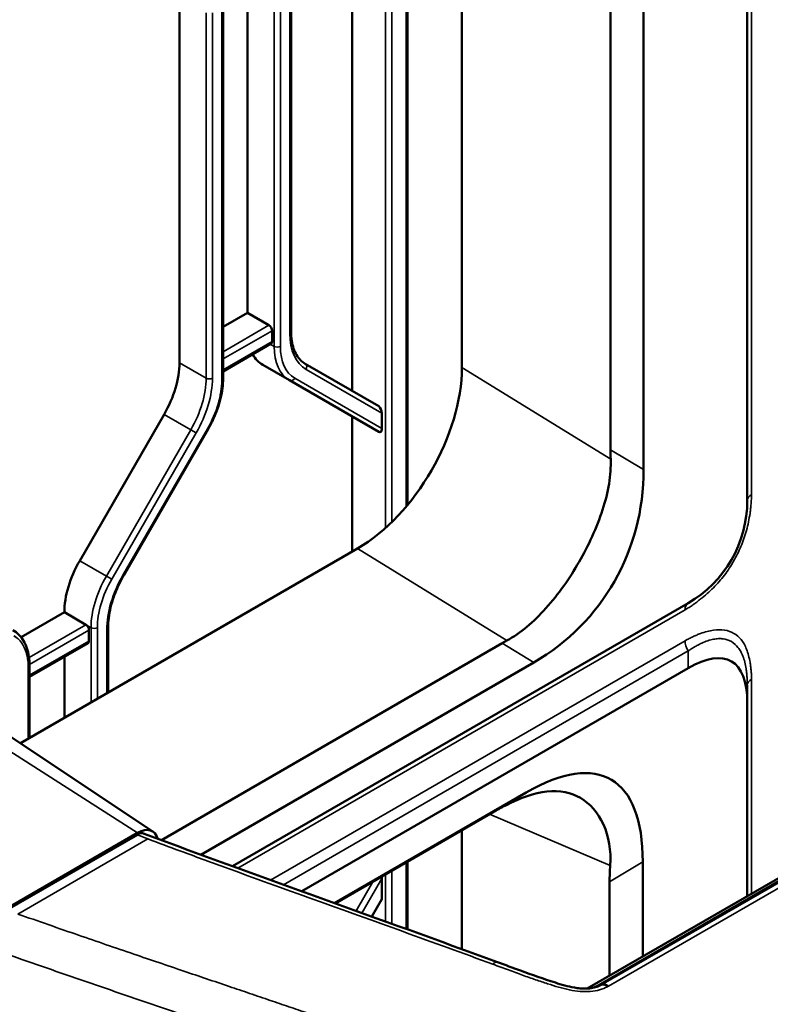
# Model space of a CAD drawing. Header units: millimetres. Extents: x 0 to 14369, y -869 to 2970.
# Tile 498 of 656: x 3675 to 3725, y 1262 to 1329. Entities that reach past the tile are written whole.
import ezdxf

# ---------------------------------------------------------------- set-up
doc = ezdxf.new("R2010")
doc.units = ezdxf.units.MM
doc.header["$LTSCALE"] = 10
doc.layers.add('Sichtbar (ISO)', color=7, linetype='Continuous', lineweight=50)
doc.layers.add('Sichtbar schmal (ISO)', color=7, linetype='Continuous', lineweight=35)

msp = doc.modelspace()

# ---------------------------------------------------------------- linework, layer by layer
at = {"layer": 'Sichtbar (ISO)'}
for p, q in [((3723.891, 1296.153), (3723.891, 1395.591)), ((3714.648, 1392.893), (3714.648, 1299.589)), ((3716.883, 1393.291), (3716.883, 1298.247)), ((3704.6, 1305.14), (3704.6, 1341.804)), ((3697.175, 1340.279), (3697.175, 1303.563)), ((3697.175, 1303.563), (3697.175, 1340.279)), ((3700.931, 1295.859), (3700.931, 1340.056)), ((3700.931, 1295.859), (3700.931, 1340.056)), ((3693.056, 1307.561), (3693.056, 1332.249)), ((3693.056, 1307.561), (3693.056, 1332.249)), ((3690.104, 1330.307), (3690.104, 1308.829)), ((3690.104, 1308.829), (3690.104, 1330.307)), ((3685.508, 1330.146), (3685.508, 1305.458)), ((3685.508, 1305.458), (3685.508, 1330.146)), ((3688.46, 1304.4), (3688.46, 1330.102)), ((3688.46, 1304.4), (3688.46, 1330.102)), ((3688.46, 1307.88), (3690.104, 1308.829)), ((3690.104, 1308.829), (3688.46, 1307.88)), ((3691.554, 1307.992), (3690.104, 1308.829)), ((3690.104, 1308.829), (3691.554, 1307.992)), ((3691.766, 1306.89), (3691.766, 1307.625)), ((3691.766, 1307.625), (3691.766, 1306.89)), ((3688.46, 1304.88), (3691.704, 1306.753)), ((3688.46, 1304.88), (3691.704, 1306.753)), ((3691.14, 1305.316), (3692.943, 1304.275)), ((3692.943, 1304.275), (3691.14, 1305.316)), ((3698.978, 1302.522), (3694.003, 1305.394)), ((3694.003, 1305.394), (3698.978, 1302.522)), ((3692.943, 1304.275), (3698.978, 1300.79)), ((3698.978, 1300.79), (3692.943, 1304.275)), ((3784.386, 1304.363), (3713.072, 1263.19)), ((3714.002, 1263.432), (3784.718, 1304.26)), ((3678.765, 1292.089), (3684.472, 1301.974)), ((3684.472, 1301.974), (3678.765, 1292.089)), ((3697.175, 1301.831), (3697.175, 1292.695)), ((3697.175, 1292.695), (3697.175, 1301.831)), ((3699.19, 1302.053), (3699.19, 1301.014)), ((3699.19, 1301.014), (3699.19, 1302.053)), ((3681.739, 1291.089), (3687.446, 1300.974)), ((3681.739, 1291.089), (3687.446, 1300.974)), ((3723.89, 1296.056), (3723.89, 1296.056)), ((3724.15, 1295.94), (3724.15, 1295.94)), ((3697.551, 1292.912), (3674.761, 1279.754)), ((3723.259, 1293.036), (3723.263, 1293.034)), ((3723.399, 1293.392), (3723.405, 1293.389)), ((3722.892, 1291.926), (3722.891, 1291.926)), ((3722.205, 1291.236), (3722.202, 1291.237)), ((3721.872, 1290.84), (3721.879, 1290.841)), ((3689.099, 1271.447), (3719.891, 1289.225)), ((3674.809, 1286.918), (3677.73, 1288.604)), ((3677.73, 1288.604), (3674.809, 1286.918)), ((3677.73, 1288.604), (3679.179, 1287.767)), ((3679.179, 1287.767), (3677.73, 1288.604)), ((3679.391, 1286.665), (3679.391, 1287.4)), ((3679.391, 1287.4), (3679.391, 1286.665)), ((3680.681, 1283.172), (3680.681, 1287.545)), ((3680.681, 1283.172), (3680.681, 1287.545)), ((3720.519, 1287.087), (3720.519, 1287.087)), ((3722.684, 1287.318), (3722.684, 1287.318)), ((3675.378, 1284.246), (3679.329, 1286.527)), ((3675.378, 1284.246), (3679.329, 1286.527)), ((3684.288, 1273.214), (3707.317, 1286.51)), ((3677.73, 1281.468), (3677.73, 1285.604)), ((3677.73, 1285.604), (3677.73, 1281.468)), ((3675.378, 1280.11), (3675.378, 1284.991)), ((3675.378, 1280.11), (3675.378, 1284.991)), ((3686.962, 1272.227), (3709.466, 1285.22)), ((3719.891, 1284.836), (3693.773, 1269.757)), ((3723.864, 1284.378), (3723.862, 1284.379)), ((3723.891, 1283.681), (3723.891, 1282.526)), ((3723.891, 1269.436), (3723.891, 1282.526)), ((3683.716, 1273.788), (3673.517, 1280.583)), ((3708.954, 1276.436), (3695.999, 1268.956)), ((3706.793, 1275.146), (3696.043, 1268.94)), ((3673.841, 1268.608), (3682.68, 1273.711)), ((3704.6, 1265.853), (3704.6, 1273.88)), ((3682.558, 1273.575), (3673.759, 1268.494)), ((3700.931, 1267.182), (3700.931, 1271.761)), ((3700.931, 1267.182), (3700.931, 1271.761)), ((3716.823, 1265.356), (3716.823, 1271.739)), ((3699.19, 1270.618), (3699.19, 1269.232)), ((3699.19, 1269.232), (3699.19, 1270.618)), ((3714.584, 1264.063), (3714.584, 1270.403)), ((3698.51, 1268.053), (3699.19, 1269.232)), ((3699.19, 1269.232), (3698.51, 1268.053)), ((3684.944, 1264.659), (3684.942, 1264.658)), ((3687.221, 1263.888), (3687.219, 1263.887)), ((3687.267, 1263.873), (3687.265, 1263.872)), ((3714.011, 1263.436), (3713.971, 1263.417)), ((3691.568, 1262.415), (3691.568, 1262.417)), ((3691.568, 1262.417), (3691.568, 1262.415))]:
    msp.add_line(p, q, dxfattribs=at)
for centre, radius, start, end in [((3715.891, 1296.153), 8, 300, 0), ((3721.75, 1287.447), 1, 351.39981, 351.40984), ((3721.75, 1287.447), 1, 317.00024, 317.06408)]:
    msp.add_arc(centre, radius, start, end, dxfattribs=at)
for centre, major_axis, ratio, start_param, end_param in [((3691.554, 1307.747), (0.15, -0.26), 0.57735, 0.785398, 2.356194), ((3691.554, 1307.747), (-0.15, 0.26), 0.57735, 3.926991, 5.497787), ((3691.554, 1307.013), (0.15, -0.26), 0.57735, 0, 0.785398), ((3691.554, 1307.013), (0.15, -0.26), 0.57735, 0, 0.785398), ((3693.64, 1309.646), (-2.5, -4.33), 0.57735, 5.947662, 6.283185), ((3693.64, 1309.646), (-2.5, -4.33), 0.57735, 5.947662, 6.283185), ((3681.972, 1303.417), (2.5, 4.33), 0.57735, 4.712389, 5.497787), ((3681.972, 1303.417), (-2.5, -4.33), 0.57735, 1.570796, 2.356194), ((3697.519, 1301.09), (4.983, 8.674), 0.579986, 3.926808, 5.493043), ((3698.978, 1302.176), (0.098, -0.364), 0.517638, 1.093138, 2.663934), ((3698.978, 1302.176), (-0.098, 0.364), 0.517638, 4.234731, 5.805527), ((3698.978, 1301.136), (-0.098, 0.364), 0.517638, 2.663934, 4.234731), ((3698.978, 1301.136), (0.098, -0.364), 0.517638, 5.805527, 7.376323), ((3731.463, 1280.773), (-14.594, 24.526), 0.340595, 0.519871, 0.558089), ((3699.975, 1299.674), (-13.721, 10.798), 0.914937, 2.790799, 3.765624), ((3681.265, 1290.645), (2.5, 4.33), 0.57735, 1.570796, 2.356194), ((3681.265, 1290.645), (-2.5, -4.33), 0.57735, 4.712389, 5.497787), ((3679.179, 1287.522), (0.15, -0.26), 0.57735, 0.785398, 2.356195), ((3679.179, 1287.522), (-0.15, 0.26), 0.57735, 3.926991, 5.497787), ((3679.179, 1286.787), (0.15, -0.26), 0.57735, 0, 0.785398), ((3679.179, 1286.787), (0.15, -0.26), 0.57735, 0, 0.785398), ((3732.037, 1280.428), (-28.401, 1.499), 0.352117, 5.763564, 5.78668), ((3715.891, 1273.289), (-6.928, -12), 0.333333, 2.617994, 3.665191), ((3700.823, 1252.953), (-13.837, -24.371), 0.329646, 2.615563, 3.653275), ((3733.058, 1272.189), (29.658, 1.172), 0.283442, 2.591256, 2.647214), ((3682.68, 1272.078), (1, 1.732), 0.57735, 5.77123, 7.068583), ((3682.658, 1273.401), (-0.1, 0.173), 0.57735, 6.281159, 6.283185), ((3682.68, 1272.078), (1, 1.732), 0.57735, 5.582161, 5.582247), ((3732.354, 1271.769), (16.782, 6.612), 0.883823, 2.738275, 2.806514), ((3698.978, 1270.74), (0.098, -0.364), 0.517638, 1.093138, 1.45582), ((3698.978, 1270.74), (-0.098, 0.364), 0.517638, 4.234731, 4.597413), ((3684.802, 1265.732), (0.349, 1.227), 0.502411, 2.411181, 2.413299)]:
    msp.add_ellipse(centre, major_axis=major_axis, ratio=ratio, start_param=start_param, end_param=end_param, dxfattribs=at)
for points, knots in [([(3693.056, 1307.561), (3693.056, 1307.348), (3693.07, 1307.145), (3693.127, 1306.764), (3693.169, 1306.587), (3693.278, 1306.263), (3693.345, 1306.115), (3693.5, 1305.854), (3693.588, 1305.739), (3693.782, 1305.543), (3693.888, 1305.461), (3694.003, 1305.394)], [3.1415927, 3.1415927, 3.1415927, 3.1415927, 3.2986723, 3.2986723, 3.4557519, 3.4557519, 3.6128316, 3.6128316, 3.7699112, 3.7699112, 3.9269908, 3.9269908, 3.9269908, 3.9269908]), ([(3693.056, 1307.561), (3693.056, 1307.348), (3693.07, 1307.145), (3693.127, 1306.764), (3693.169, 1306.587), (3693.278, 1306.263), (3693.345, 1306.115), (3693.5, 1305.854), (3693.588, 1305.739), (3693.782, 1305.543), (3693.888, 1305.461), (3694.003, 1305.394)], [3.1415927, 3.1415927, 3.1415927, 3.1415927, 3.2986723, 3.2986723, 3.4557519, 3.4557519, 3.6128316, 3.6128316, 3.7699112, 3.7699112, 3.9269908, 3.9269908, 3.9269908, 3.9269908]), ([(3688.46, 1304.4), (3688.46, 1304.185), (3688.445, 1303.964), (3688.388, 1303.512), (3688.345, 1303.282), (3688.232, 1302.817), (3688.163, 1302.583), (3687.998, 1302.115), (3687.903, 1301.882), (3687.691, 1301.422), (3687.574, 1301.195), (3687.446, 1300.974)], [0, 0, 0, 0, 0.1570796, 0.1570796, 0.3141593, 0.3141593, 0.4712389, 0.4712389, 0.6283185, 0.6283185, 0.7853982, 0.7853982, 0.7853982, 0.7853982]), ([(3688.46, 1304.4), (3688.46, 1304.185), (3688.445, 1303.964), (3688.388, 1303.512), (3688.345, 1303.282), (3688.232, 1302.817), (3688.163, 1302.583), (3687.998, 1302.115), (3687.903, 1301.882), (3687.691, 1301.422), (3687.574, 1301.195), (3687.446, 1300.974)], [0, 0, 0, 0, 0.1570796, 0.1570796, 0.3141593, 0.3141593, 0.4712389, 0.4712389, 0.6283185, 0.6283185, 0.7853982, 0.7853982, 0.7853982, 0.7853982]), ([(3707.647, 1286.695), (3708.55, 1287.187), (3709.452, 1287.95), (3711.122, 1289.813), (3711.893, 1290.917), (3713.151, 1293.096), (3713.722, 1294.316), (3714.498, 1296.716), (3714.699, 1297.898), (3714.66, 1298.945)], [4.745949, 4.745949, 4.745949, 4.745949, 5.118946, 5.118946, 5.496245, 5.496245, 5.873922, 5.873922, 6.251326, 6.251326, 6.251326, 6.251326]), ([(3681.739, 1291.089), (3681.605, 1290.857), (3681.481, 1290.618), (3681.258, 1290.135), (3681.159, 1289.891), (3680.987, 1289.402), (3680.915, 1289.158), (3680.798, 1288.678), (3680.754, 1288.441), (3680.696, 1287.981), (3680.681, 1287.758), (3680.681, 1287.545)], [2.3561945, 2.3561945, 2.3561945, 2.3561945, 2.5132741, 2.5132741, 2.6703538, 2.6703538, 2.8274334, 2.8274334, 2.984513, 2.984513, 3.1415927, 3.1415927, 3.1415927, 3.1415927]), ([(3681.739, 1291.089), (3681.605, 1290.857), (3681.481, 1290.618), (3681.258, 1290.135), (3681.159, 1289.891), (3680.987, 1289.402), (3680.915, 1289.158), (3680.798, 1288.678), (3680.754, 1288.441), (3680.696, 1287.981), (3680.681, 1287.758), (3680.681, 1287.545)], [2.3561945, 2.3561945, 2.3561945, 2.3561945, 2.5132741, 2.5132741, 2.6703538, 2.6703538, 2.8274334, 2.8274334, 2.984513, 2.984513, 3.1415927, 3.1415927, 3.1415927, 3.1415927]), ([(3674.255, 1287.402), (3674.401, 1287.318), (3674.536, 1287.213), (3674.777, 1286.969), (3674.883, 1286.83), (3675.065, 1286.524), (3675.14, 1286.357), (3675.26, 1286), (3675.304, 1285.81), (3675.364, 1285.413), (3675.378, 1285.205), (3675.378, 1284.991)], [5.4977871, 5.4977871, 5.4977871, 5.4977871, 5.6548668, 5.6548668, 5.8119464, 5.8119464, 5.969026, 5.969026, 6.1261057, 6.1261057, 6.2831853, 6.2831853, 6.2831853, 6.2831853]), ([(3674.255, 1287.402), (3674.401, 1287.318), (3674.536, 1287.213), (3674.777, 1286.969), (3674.883, 1286.83), (3675.065, 1286.524), (3675.14, 1286.357), (3675.26, 1286), (3675.304, 1285.81), (3675.364, 1285.413), (3675.378, 1285.205), (3675.378, 1284.991)], [5.4977871, 5.4977871, 5.4977871, 5.4977871, 5.6548668, 5.6548668, 5.8119464, 5.8119464, 5.969026, 5.969026, 6.1261057, 6.1261057, 6.2831853, 6.2831853, 6.2831853, 6.2831853]), ([(3714.626, 1271.509), (3714.698, 1272.487), (3714.532, 1273.47), (3713.805, 1275.078), (3713.246, 1275.698), (3711.99, 1276.432), (3711.211, 1276.597), (3709.494, 1276.415), (3708.553, 1276.071), (3707.605, 1275.587)], [4.899684, 4.899684, 4.899684, 4.899684, 5.273689, 5.273689, 5.652042, 5.652042, 6.029674, 6.029674, 6.407034, 6.407034, 6.407034, 6.407034]), ([(3682.559, 1273.575), (3682.641, 1273.622), (3682.727, 1273.656), (3682.903, 1273.69), (3682.996, 1273.688), (3683.091, 1273.659), (3683.102, 1273.656), (3683.112, 1273.652)], [0, 0, 0, 0, 0.03286302, 0.03286302, 0.06717982, 0.06717982, 0.07153102, 0.07153102, 0.07153102, 0.07153102]), ([(3707.007, 1264.973), (3707.522, 1264.783), (3708.037, 1264.592), (3709.329, 1264.119), (3710.115, 1263.845), (3711.333, 1263.46), (3711.754, 1263.331), (3712.33, 1263.232), (3712.461, 1263.214), (3712.647, 1263.197), (3712.702, 1263.193), (3712.781, 1263.19), (3712.806, 1263.189), (3712.879, 1263.187), (3712.927, 1263.187), (3713.061, 1263.189), (3713.148, 1263.193), (3713.371, 1263.216), (3713.506, 1263.241), (3713.746, 1263.312), (3713.852, 1263.36), (3713.97, 1263.417)], [0, 0, 0, 0, 0.1787319, 0.1787319, 0.4471027, 0.4471027, 0.5860067, 0.5860067, 0.6258663, 0.6258663, 0.6422742, 0.6422742, 0.6497686, 0.6497686, 0.6641177, 0.6641177, 0.690367, 0.690367, 0.7335407, 0.7335407, 0.7811817, 0.7811817, 0.7811817, 0.7811817]), ([(3713.766, 1263.325), (3713.764, 1263.325), (3713.726, 1263.325), (3713.688, 1263.331), (3713.645, 1263.339)], [0.643209, 0.643209, 0.643209, 0.643209, 0.6666667, 1, 1, 1, 1]), ([(3714.471, 1263.364), (3714.403, 1263.405), (3714.338, 1263.436), (3714.275, 1263.453), (3714.212, 1263.47), (3714.151, 1263.473), (3714.095, 1263.463), (3714.065, 1263.458), (3714.037, 1263.449), (3714.011, 1263.436)], [0, 0, 0, 0, 0.3333333, 0.3333333, 0.3333333, 0.6666667, 0.6666667, 0.6666667, 0.8434424, 0.8434424, 0.8434424, 0.8434424])]:
    msp.add_open_spline(points, degree=3, knots=knots, dxfattribs=at)
for points in [[(3722.005, 1286.83), (3722.004, 1286.829), (3722.003, 1286.829), (3722.003, 1286.829)], [(3683.113, 1273.652), (3683.113, 1273.652), (3683.112, 1273.652), (3683.112, 1273.652)], [(3683.113, 1273.651), (3691.074, 1270.677), (3699.041, 1267.899), (3707.007, 1264.973)]]:
    msp.add_open_spline(points, degree=3, dxfattribs=at)
at = {"layer": 'Sichtbar schmal (ISO)'}
for p, q in [((3724.184, 1296.561), (3724.184, 1395.687)), ((3699.438, 1339.603), (3699.438, 1294.298)), ((3699.438, 1294.298), (3699.438, 1339.603)), ((3699.862, 1294.696), (3699.862, 1339.659)), ((3699.862, 1339.659), (3699.862, 1294.696)), ((3700.843, 1340.014), (3700.843, 1295.754)), ((3700.843, 1295.754), (3700.843, 1340.014)), ((3691.907, 1332.266), (3691.907, 1306.563)), ((3691.907, 1306.563), (3691.907, 1332.266)), ((3692.332, 1306.563), (3692.332, 1332.266)), ((3692.332, 1332.266), (3692.332, 1306.563)), ((3692.968, 1332.126), (3692.968, 1307.438)), ((3692.968, 1307.438), (3692.968, 1332.126)), ((3688.372, 1329.98), (3688.372, 1304.277)), ((3688.372, 1304.277), (3688.372, 1329.98)), ((3687.311, 1329.105), (3687.311, 1304.417)), ((3687.311, 1304.417), (3687.311, 1329.105)), ((3687.735, 1304.417), (3687.735, 1329.105)), ((3687.735, 1329.105), (3687.735, 1304.417)), ((3691.554, 1307.992), (3688.46, 1306.206)), ((3688.46, 1306.206), (3691.554, 1307.992)), ((3688.46, 1305.716), (3691.766, 1307.625)), ((3691.766, 1307.625), (3688.46, 1305.716)), ((3691.766, 1306.89), (3688.46, 1304.981)), ((3688.46, 1304.981), (3691.766, 1306.89)), ((3691.907, 1306.563), (3691.642, 1306.717)), ((3691.642, 1306.717), (3691.907, 1306.563)), ((3687.311, 1304.417), (3685.508, 1305.458)), ((3685.508, 1305.458), (3687.311, 1304.417)), ((3699.19, 1302.053), (3694.066, 1305.012)), ((3694.066, 1305.012), (3699.19, 1302.053)), ((3714.66, 1298.945), (3704.6, 1305.14)), ((3693.305, 1304.412), (3699.19, 1301.014)), ((3699.19, 1301.014), (3693.305, 1304.412)), ((3713.645, 1263.339), (3784.32, 1304.143)), ((3785.275, 1304.201), (3714.505, 1263.342)), ((3684.472, 1301.974), (3686.276, 1300.933)), ((3686.276, 1300.933), (3684.472, 1301.974)), ((3686.276, 1300.933), (3680.568, 1291.048)), ((3680.568, 1291.048), (3686.276, 1300.933)), ((3681.691, 1291.117), (3687.398, 1301.002)), ((3687.398, 1301.002), (3681.691, 1291.117)), ((3686.638, 1300.723), (3686.276, 1300.933)), ((3686.276, 1300.933), (3686.638, 1300.723)), ((3687.446, 1300.974), (3687.398, 1301.002)), ((3687.398, 1301.002), (3687.446, 1300.974)), ((3686.638, 1300.723), (3680.931, 1290.838)), ((3680.931, 1290.838), (3686.638, 1300.723)), ((3716.883, 1298.247), (3714.648, 1299.589)), ((3723.805, 1294.95), (3723.805, 1294.983)), ((3697.551, 1292.912), (3707.647, 1286.695)), ((3680.568, 1291.048), (3678.765, 1292.089)), ((3678.765, 1292.089), (3680.568, 1291.048)), ((3680.568, 1291.048), (3680.931, 1290.838)), ((3680.931, 1290.838), (3680.568, 1291.048)), ((3681.691, 1291.117), (3681.739, 1291.089)), ((3681.739, 1291.089), (3681.691, 1291.117)), ((3689.458, 1271.316), (3719.684, 1288.767)), ((3679.179, 1287.767), (3675.342, 1285.552)), ((3675.342, 1285.552), (3679.179, 1287.767)), ((3679.179, 1287.767), (3679.533, 1287.563)), ((3679.533, 1287.563), (3679.179, 1287.767)), ((3675.377, 1285.082), (3679.391, 1287.4)), ((3679.391, 1287.4), (3675.377, 1285.082)), ((3679.533, 1287.563), (3679.533, 1282.509)), ((3679.533, 1282.509), (3679.533, 1287.563)), ((3679.957, 1282.754), (3679.957, 1287.563)), ((3679.957, 1287.563), (3679.957, 1282.754)), ((3680.594, 1287.423), (3680.594, 1283.121)), ((3680.594, 1283.121), (3680.594, 1287.423)), ((3679.391, 1286.665), (3675.378, 1284.348)), ((3675.378, 1284.348), (3679.391, 1286.665)), ((3719.684, 1286.687), (3691.671, 1270.514)), ((3707.317, 1286.51), (3709.466, 1285.22)), ((3692.541, 1270.2), (3719.891, 1285.991)), ((3719.891, 1285.991), (3719.891, 1284.836)), ((3723.88, 1286.009), (3723.881, 1286.009)), ((3675.29, 1284.868), (3675.29, 1280.06)), ((3675.29, 1280.06), (3675.29, 1284.868)), ((3724.184, 1269.606), (3724.184, 1284.089)), ((3682.68, 1273.711), (3672.073, 1280.477)), ((3706.793, 1275.146), (3708.954, 1276.436)), ((3706.476, 1274.963), (3714.626, 1271.509)), ((3682.665, 1273.561), (3673.865, 1268.48)), ((3674.59, 1268.225), (3683.374, 1273.296)), ((3700.843, 1271.711), (3700.843, 1267.213)), ((3700.843, 1267.213), (3700.843, 1271.711)), ((3714.584, 1270.403), (3716.823, 1271.739)), ((3699.862, 1267.567), (3699.862, 1271.145)), ((3699.862, 1271.145), (3699.862, 1267.567)), ((3698.586, 1270.408), (3697.447, 1268.435)), ((3697.447, 1268.435), (3698.586, 1270.408)), ((3699.19, 1270.618), (3697.847, 1268.292)), ((3697.847, 1268.292), (3699.19, 1270.618)), ((3699.438, 1270.9), (3699.438, 1267.72)), ((3699.438, 1267.72), (3699.438, 1270.9)), ((3684.675, 1264.748), (3684.674, 1264.751))]:
    msp.add_line(p, q, dxfattribs=at)
for centre, major_axis, ratio, start_param, end_param in [((3692.756, 1307.561), (0.3, 0), 0.57735, 5.497787, 6.283185), ((3692.756, 1307.561), (0.3, 0), 0.57735, 5.497787, 6.283185), ((3696.716, 1309.602), (-2.65, -4.59), 0.57735, 5.497787, 6.283185), ((3696.716, 1309.602), (-2.65, -4.59), 0.57735, 5.497787, 6.283185), ((3695.443, 1308.605), (-2.5, -4.33), 0.57735, 5.497787, 6.283185), ((3692.119, 1306.686), (-0.3, 0), 0.57735, 0.785398, 2.356194), ((3695.443, 1308.605), (-2.5, -4.33), 0.57735, 5.497787, 6.283185), ((3692.119, 1306.686), (0.3, 0), 0.57735, 3.926991, 5.497787), ((3695.655, 1308.482), (-2.35, -4.07), 0.57735, 5.497787, 6.283185), ((3695.655, 1308.482), (-2.35, -4.07), 0.57735, 5.497787, 6.283185), ((3693.853, 1305.134), (0.15, 0.26), 0.816497, 4.712389, 6.283185), ((3693.853, 1305.134), (0.15, 0.26), 0.816497, 4.712389, 6.283185), ((3683.776, 1302.376), (-2.5, -4.33), 0.57735, 1.570796, 2.356194), ((3683.776, 1302.376), (2.5, 4.33), 0.57735, 4.712389, 5.497787), ((3683.988, 1302.253), (-2.65, -4.59), 0.57735, 1.570796, 2.356194), ((3683.988, 1302.253), (2.65, 4.59), 0.57735, 4.712389, 5.497787), ((3687.523, 1304.54), (-0.3, 0), 0.57735, 0.785398, 2.356194), ((3687.523, 1304.54), (0.3, 0), 0.57735, 3.926991, 5.497787), ((3685.048, 1302.358), (2.35, 4.07), 0.57735, 4.712389, 5.497787), ((3685.048, 1302.358), (-2.35, -4.07), 0.57735, 1.570796, 2.356194), ((3688.16, 1304.4), (0.3, 0), 0.57735, 5.497787, 6.283185), ((3688.16, 1304.4), (0.3, 0), 0.57735, 5.497787, 6.283185), ((3693.093, 1304.534), (-0.15, -0.26), 0.816497, 0, 1.570796), ((3693.093, 1304.534), (-0.15, -0.26), 0.816497, 0, 1.570796), ((3724.891, 1296.153), (-1, 0), 0.57735, 5.497787, 6.283186), ((3683.068, 1289.604), (-2.5, -4.33), 0.57735, 4.712389, 5.497787), ((3683.068, 1289.604), (2.5, 4.33), 0.57735, 1.570796, 2.356194), ((3684.341, 1289.587), (2.65, 4.59), 0.57735, 1.570796, 2.356194), ((3684.341, 1289.587), (-2.65, -4.59), 0.57735, 4.712389, 5.497787), ((3683.281, 1289.482), (-2.35, -4.07), 0.57735, 4.712389, 5.497787), ((3683.281, 1289.482), (2.35, 4.07), 0.57735, 1.570796, 2.356194), ((3720.391, 1288.359), (-0.5, 0.866), 0.57735, 0, 0.785398), ((3671.967, 1282.95), (2.35, 4.07), 0.57735, 5.497787, 6.283185), ((3679.745, 1287.685), (0.3, 0), 0.57735, 3.926991, 5.497787), ((3679.745, 1287.685), (-0.3, 0), 0.57735, 0.785398, 2.356194), ((3680.381, 1287.545), (0.3, 0), 0.57735, 5.497787, 6.283185), ((3680.381, 1287.545), (0.3, 0), 0.57735, 5.497787, 6.283185), ((3720.391, 1286.279), (-0.5, 0.866), 0.57735, 0.785398, 1.570796), ((3675.078, 1284.991), (0.3, 0), 0.57735, 5.497787, 6.283185), ((3675.078, 1284.991), (0.3, 0), 0.57735, 5.497787, 6.283185), ((3724.891, 1283.681), (-1, 0), 0.57735, 5.497787, 6.283185), ((3682.658, 1273.401), (-0.1, 0.173), 0.57735, 5.453437, 6.281159), ((3714.468, 1262.529), (-0.467, 0.904), 0.554376, 5.479172, 5.528853)]:
    msp.add_ellipse(centre, major_axis=major_axis, ratio=ratio, start_param=start_param, end_param=end_param, dxfattribs=at)
for points, knots in [([(3719.684, 1288.767), (3719.707, 1288.781), (3719.753, 1288.81), (3719.845, 1288.867), (3720.003, 1288.968), (3720.222, 1289.116), (3720.476, 1289.298), (3720.801, 1289.546), (3721.184, 1289.866), (3721.751, 1290.399), (3722.37, 1291.103), (3722.985, 1292.043), (3723.486, 1293.047), (3723.796, 1293.943), (3723.979, 1294.705), (3724.066, 1295.201), (3724.119, 1295.608), (3724.15, 1295.92), (3724.168, 1296.184), (3724.177, 1296.372), (3724.181, 1296.48), (3724.183, 1296.534), (3724.184, 1296.561)], [0, 0, 0, 0, 0.007812, 0.015625, 0.03125, 0.0625, 0.09375, 0.125, 0.1875, 0.25, 0.375, 0.5, 0.625, 0.75, 0.8125, 0.875, 0.90625, 0.9375, 0.96875, 0.984375, 0.992188, 1, 1, 1, 1]), ([(3674.317, 1287.02), (3674.526, 1286.897), (3674.701, 1286.736), (3674.845, 1286.53), (3674.989, 1286.324), (3675.102, 1286.075), (3675.177, 1285.796), (3675.252, 1285.518), (3675.29, 1285.211), (3675.29, 1284.868)], [0, 0, 0, 0, 0.333333, 0.333333, 0.333333, 0.666667, 0.666667, 0.666667, 1, 1, 1, 1]), ([(3724.184, 1284.089), (3724.183, 1284.116), (3724.181, 1284.168), (3724.178, 1284.272), (3724.169, 1284.449), (3724.151, 1284.692), (3724.12, 1284.967), (3724.068, 1285.313), (3723.982, 1285.706), (3723.804, 1286.257), (3723.504, 1286.798), (3722.997, 1287.216), (3722.378, 1287.438), (3721.757, 1287.437), (3721.189, 1287.32), (3720.803, 1287.199), (3720.477, 1287.071), (3720.223, 1286.96), (3720.003, 1286.854), (3719.845, 1286.773), (3719.753, 1286.725), (3719.707, 1286.7), (3719.684, 1286.687)], [0, 0, 0, 0, 0.007812, 0.015625, 0.03125, 0.0625, 0.09375, 0.125, 0.1875, 0.25, 0.375, 0.5, 0.625, 0.75, 0.8125, 0.875, 0.90625, 0.9375, 0.96875, 0.984375, 0.992188, 1, 1, 1, 1]), ([(3723.891, 1283.681), (3723.891, 1283.707), (3723.891, 1283.76), (3723.89, 1283.839), (3723.886, 1283.993), (3723.873, 1284.274), (3723.848, 1284.543), (3723.818, 1284.796), (3723.729, 1285.259), (3723.609, 1285.633), (3723.447, 1285.976), (3723.268, 1286.257), (3722.84, 1286.672), (3722.277, 1286.828), (3721.956, 1286.835), (3721.597, 1286.793), (3721.235, 1286.696), (3720.82, 1286.525), (3720.603, 1286.416), (3720.375, 1286.293), (3720.143, 1286.154), (3720.018, 1286.074), (3719.954, 1286.033), (3719.912, 1286.004), (3719.891, 1285.991)], [0, 0, 0, 0, 0.022405, 0.044698, 0.075989, 0.119591, 0.162358, 0.204332, 0.262141, 0.318145, 0.372684, 0.426129, 0.500382, 0.574533, 0.627838, 0.68223, 0.738098, 0.795799, 0.837718, 0.880445, 0.924023, 0.955306, 0.977596, 1, 1, 1, 1]), ([(3683.112, 1273.652), (3683.091, 1273.66), (3683.05, 1273.67), (3682.987, 1273.674), (3682.906, 1273.667), (3682.799, 1273.636), (3682.709, 1273.59), (3682.665, 1273.561)], [0.5456947, 0.5456947, 0.5456947, 0.5456947, 0.625, 0.6875, 0.75, 0.875, 1, 1, 1, 1]), ([(3706.687, 1264.835), (3702.654, 1266.318), (3696.606, 1268.476), (3689.561, 1271.014), (3685.822, 1272.385), (3684.096, 1273.027), (3683.374, 1273.296)], [0, 0, 0, 0, 0.518313, 0.777469, 0.907047, 1, 1, 1, 1]), ([(3674.59, 1268.224), (3675.274, 1267.984), (3675.95, 1267.747), (3676.642, 1267.506), (3677.334, 1267.265), (3678.043, 1267.019), (3678.694, 1266.794), (3679.344, 1266.57), (3679.935, 1266.367), (3680.556, 1266.154), (3681.177, 1265.941), (3681.827, 1265.719), (3682.419, 1265.517), (3683.012, 1265.315), (3683.546, 1265.133), (3684.109, 1264.943), (3684.672, 1264.752), (3685.262, 1264.551), (3685.799, 1264.37), (3686.337, 1264.188), (3686.821, 1264.024), (3687.331, 1263.851), (3687.841, 1263.679), (3688.376, 1263.498), (3688.863, 1263.333), (3689.35, 1263.168), (3689.789, 1263.02), (3690.25, 1262.864), (3690.711, 1262.708), (3691.195, 1262.544), (3691.637, 1262.393), (3692.079, 1262.243), (3692.479, 1262.107), (3692.899, 1261.965), (3693.318, 1261.822), (3693.758, 1261.672), (3694.16, 1261.534), (3694.563, 1261.396), (3694.929, 1261.271), (3695.313, 1261.14), (3695.696, 1261.008), (3696.096, 1260.87), (3696.465, 1260.743), (3696.834, 1260.616), (3697.17, 1260.5), (3697.522, 1260.378), (3697.874, 1260.256), (3698.241, 1260.129), (3698.579, 1260.011), (3698.917, 1259.894), (3699.227, 1259.786), (3699.55, 1259.673), (3699.874, 1259.56), (3700.211, 1259.442), (3700.521, 1259.333), (3700.831, 1259.224), (3701.113, 1259.125), (3701.409, 1259.02), (3701.705, 1258.916), (3702.014, 1258.807), (3702.297, 1258.707), (3702.579, 1258.607), (3702.834, 1258.516), (3703.101, 1258.421), (3703.369, 1258.325), (3703.65, 1258.225), (3703.906, 1258.134), (3704.163, 1258.042), (3704.394, 1257.96), (3704.639, 1257.872), (3704.729, 1257.839), (3704.821, 1257.806), (3704.913, 1257.773), (3705.071, 1257.716), (3705.228, 1257.659), (3705.374, 1257.606), (3705.606, 1257.522), (3705.809, 1257.446), (3706.032, 1257.361), (3706.255, 1257.276), (3706.498, 1257.18), (3706.702, 1257.097), (3706.906, 1257.014), (3707.071, 1256.944), (3707.253, 1256.865), (3707.434, 1256.786), (3707.632, 1256.696), (3707.816, 1256.608), (3707.999, 1256.521), (3708.169, 1256.436), (3708.35, 1256.34), (3708.531, 1256.244), (3708.723, 1256.137), (3708.9, 1256.031), (3709.077, 1255.925), (3709.238, 1255.822), (3709.42, 1255.695), (3709.601, 1255.569), (3709.803, 1255.417), (3709.964, 1255.284), (3710.126, 1255.151), (3710.249, 1255.04), (3710.387, 1254.899), (3710.526, 1254.759), (3710.678, 1254.588), (3710.822, 1254.412), (3710.965, 1254.235), (3711.099, 1254.053), (3711.212, 1253.88), (3711.224, 1253.862), (3711.236, 1253.844), (3711.247, 1253.826), (3711.345, 1253.673), (3711.431, 1253.525), (3711.527, 1253.336), (3711.635, 1253.125), (3711.751, 1252.864), (3711.839, 1252.644), (3711.927, 1252.424), (3711.991, 1252.245), (3712.056, 1252.04), (3712.122, 1251.835), (3712.188, 1251.606), (3712.239, 1251.406), (3712.29, 1251.207), (3712.329, 1251.037), (3712.374, 1250.817), (3712.403, 1250.673), (3712.434, 1250.507), (3712.462, 1250.341), (3712.477, 1250.254), (3712.491, 1250.166), (3712.504, 1250.081), (3712.541, 1249.836), (3712.57, 1249.615), (3712.596, 1249.369), (3712.622, 1249.122), (3712.645, 1248.85), (3712.661, 1248.584), (3712.676, 1248.317), (3712.684, 1248.056), (3712.685, 1247.801)], [0, 0, 0, 0, 0.022727, 0.022727, 0.022727, 0.045455, 0.045455, 0.045455, 0.068182, 0.068182, 0.068182, 0.090909, 0.090909, 0.090909, 0.113636, 0.113636, 0.113636, 0.136364, 0.136364, 0.136364, 0.159091, 0.159091, 0.159091, 0.181818, 0.181818, 0.181818, 0.204545, 0.204545, 0.204545, 0.227273, 0.227273, 0.227273, 0.25, 0.25, 0.25, 0.272727, 0.272727, 0.272727, 0.295455, 0.295455, 0.295455, 0.318182, 0.318182, 0.318182, 0.340909, 0.340909, 0.340909, 0.363636, 0.363636, 0.363636, 0.386364, 0.386364, 0.386364, 0.409091, 0.409091, 0.409091, 0.431818, 0.431818, 0.431818, 0.454545, 0.454545, 0.454545, 0.477273, 0.477273, 0.477273, 0.5, 0.5, 0.5, 0.522727, 0.522727, 0.522727, 0.531094, 0.531094, 0.531094, 0.545455, 0.545455, 0.545455, 0.568182, 0.568182, 0.568182, 0.590909, 0.590909, 0.590909, 0.613636, 0.613636, 0.613636, 0.636364, 0.636364, 0.636364, 0.659091, 0.659091, 0.659091, 0.681818, 0.681818, 0.681818, 0.704545, 0.704545, 0.704545, 0.727273, 0.727273, 0.727273, 0.75, 0.75, 0.75, 0.772727, 0.772727, 0.772727, 0.795455, 0.795455, 0.795455, 0.797853, 0.797853, 0.797853, 0.818182, 0.818182, 0.818182, 0.840909, 0.840909, 0.840909, 0.863636, 0.863636, 0.863636, 0.886364, 0.886364, 0.886364, 0.909091, 0.909091, 0.909091, 0.923965, 0.923965, 0.923965, 0.931818, 0.931818, 0.931818, 0.954545, 0.954545, 0.954545, 0.977273, 0.977273, 0.977273, 1, 1, 1, 1]), ([(3700.642, 1256.321), (3700.028, 1256.538), (3697.64, 1257.375), (3691.704, 1259.42), (3684.608, 1261.801), (3678.4, 1263.926), (3674.94, 1265.131), (3673.253, 1265.727), (3672.452, 1266.01)], [0.3290623, 0.3290623, 0.3290623, 0.3290623, 0.3729734, 0.4996063, 0.7528721, 0.879505, 0.9428215, 1, 1, 1, 1]), ([(3707.007, 1264.973), (3706.966, 1264.987), (3706.919, 1264.985), (3706.87, 1264.966), (3706.81, 1264.943), (3706.747, 1264.895), (3706.688, 1264.835)], [0.549044, 0.549044, 0.549044, 0.549044, 0.7503746, 0.7503746, 0.7503746, 0.9994788, 0.9994788, 0.9994788, 0.9994788]), ([(3713.418, 1263.228), (3713.441, 1263.238), (3713.492, 1263.26), (3713.566, 1263.297), (3713.619, 1263.325), (3713.645, 1263.339)], [0.0509642, 0.0509642, 0.0509642, 0.0509642, 0.3333333, 0.6666667, 1, 1, 1, 1]), ([(3714.44, 1263.311), (3714.363, 1263.369), (3714.279, 1263.415), (3714.195, 1263.434), (3714.113, 1263.452), (3714.031, 1263.446), (3713.97, 1263.417)], [0, 0, 0, 0, 0.4363098, 0.4363098, 0.4363098, 0.8580614, 0.8580614, 0.8580614, 0.8580614])]:
    msp.add_open_spline(points, degree=3, knots=knots, dxfattribs=at)
for points in [[(3722.419, 1286.782), (3722.42, 1286.782), (3722.42, 1286.782), (3722.42, 1286.782)], [(3683.374, 1273.296), (3683.138, 1273.384), (3682.901, 1273.472), (3682.665, 1273.561)], [(3714.44, 1263.311), (3714.278, 1263.225), (3713.922, 1263.086), (3713.291, 1262.976), (3712.59, 1262.981), (3711.869, 1263.089), (3711.15, 1263.274), (3710.401, 1263.512), (3709.592, 1263.782), (3708.713, 1264.088), (3707.759, 1264.44), (3707.055, 1264.699), (3706.687, 1264.835)], [(3714.505, 1263.342), (3714.498, 1263.339), (3714.483, 1263.332), (3714.462, 1263.321), (3714.447, 1263.314), (3714.44, 1263.311)]]:
    msp.add_open_spline(points, degree=3, dxfattribs=at)

doc.saveas('drawing.dxf')
